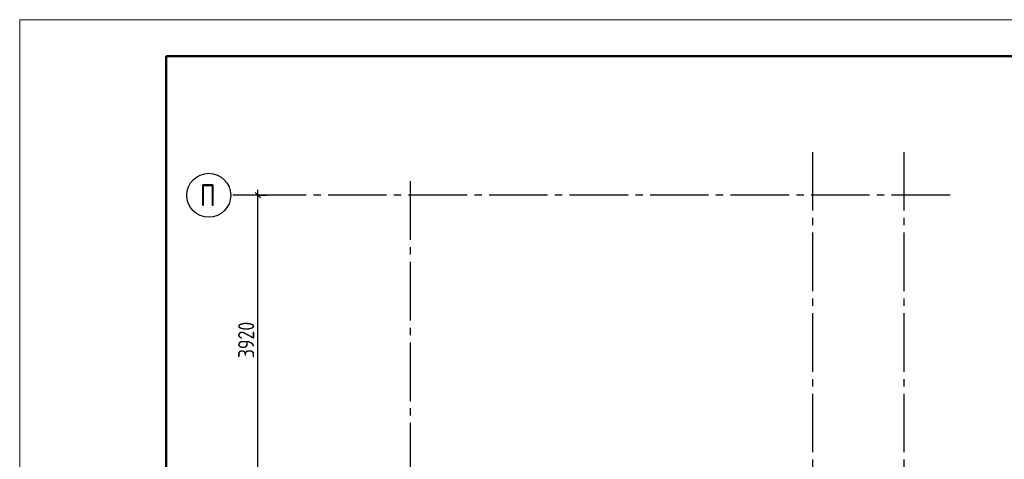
# Model space of a CAD drawing. Header units: millimetres. Extents: x 40580 to 1168286, y -220995 to 81020.
# Tile 347 of 419: x 909568 to 923025, y -92372 to -86368. Entities that reach past the tile are written whole.
import ezdxf

# ---------------------------------------------------------------- set-up
doc = ezdxf.new("R2010")
doc.units = ezdxf.units.MM
doc.linetypes.add('______5', pattern=[1100, 800, -100, 100, -100])
doc.linetypes.add('CENTER', pattern=[2, 1.25, -0.25, 0.25, -0.25])
doc.layers.add('Standard', color=7, linetype='Continuous', lineweight=25)
doc.layers.add('ОСИ', color=7, linetype='CENTER', lineweight=15)
doc.styles.add('GOST 2.304-81', font='txt')
doc.styles.add('ISOCPEUR', font='isocpeur.ttf')

msp = doc.modelspace()

# ---------------------------------------------------------------- linework, layer by layer
at = {"layer": 'Standard', "color": 251, "linetype": 'Continuous', "lineweight": -3, "true_color": 0x656565, "transparency": 33554687}
for q in [(912552.7, -88765.6), (912698.2, -88765.6), (912948.2, -88765.6)]:
    msp.add_line((912823.2, -88765.6), q, dxfattribs=at)
at = {"layer": 'Standard', "color": 7, "linetype": 'Continuous', "lineweight": 25, "transparency": 33554687}
msp.add_line((912860.7, -88803.1), (912785.7, -88728.1), dxfattribs=at)
at = {"layer": 'Standard', "color": 7, "linetype": 'Continuous', "lineweight": -3, "transparency": 33554687}
for p, q in [((912823.2, -88765.6), (912823.2, -88690.6)), ((912823.2, -92685.6), (912823.2, -88765.6))]:
    msp.add_line(p, q, dxfattribs=at)
at = {"layer": 'Standard', "color": 7, "linetype": 'Continuous', "lineweight": 13, "transparency": 33554687}
msp.add_lwpolyline([(909568.3, -128368.4), (939268.3, -128368.4), (939268.3, -86368.4), (909568.3, -86368.4), (909568.3, -128368.4)], close=True, dxfattribs=at)
at = {"layer": 'Standard', "color": 7, "linetype": 'Continuous', "lineweight": 50, "transparency": 33554687}
msp.add_lwpolyline([(911568.3, -86868.4), (938768.3, -86868.4), (938768.3, -127868.4), (911568.3, -127868.4), (911568.3, -86868.4)], close=True, dxfattribs=at)
at = {"layer": 'ОСИ', "color": 8, "linetype": '______5', "lineweight": -3, "transparency": 33554687}
for p, q in [((920403.2, -88175.6), (920403.2, -121615.6)), ((921653.2, -88175.6), (921653.2, -121615.6)), ((914903.2, -88575.6), (914903.2, -121615.6)), ((922283.2, -88765.6), (912452.7, -88765.6))]:
    msp.add_line(p, q, dxfattribs=at)
at = {"layer": 'ОСИ', "color": 7, "linetype": 'Continuous', "lineweight": -3, "transparency": 33554687}
msp.add_circle((912152.7, -88765.6), 300, dxfattribs=at)

# ---------------------------------------------------------------- texts
at = {"layer": 'Standard', "color": 7, "linetype": 'Continuous', "lineweight": 25, "transparency": 33554687, "insert": (912773.2, -90991.5), "char_height": 220, "width": 657.052, "attachment_point": 7, "rotation": 90, "style": 'GOST 2.304-81'}
msp.add_mtext('3920', dxfattribs=at)
at = {"layer": 'ОСИ', "color": 7, "linetype": 'Continuous', "lineweight": 25, "transparency": 33554687, "insert": (912032.7, -88915.6), "char_height": 300, "width": 359.83, "attachment_point": 7, "style": 'ISOCPEUR'}
msp.add_mtext('\\W0.80;П', dxfattribs=at)

doc.saveas('drawing.dxf')
